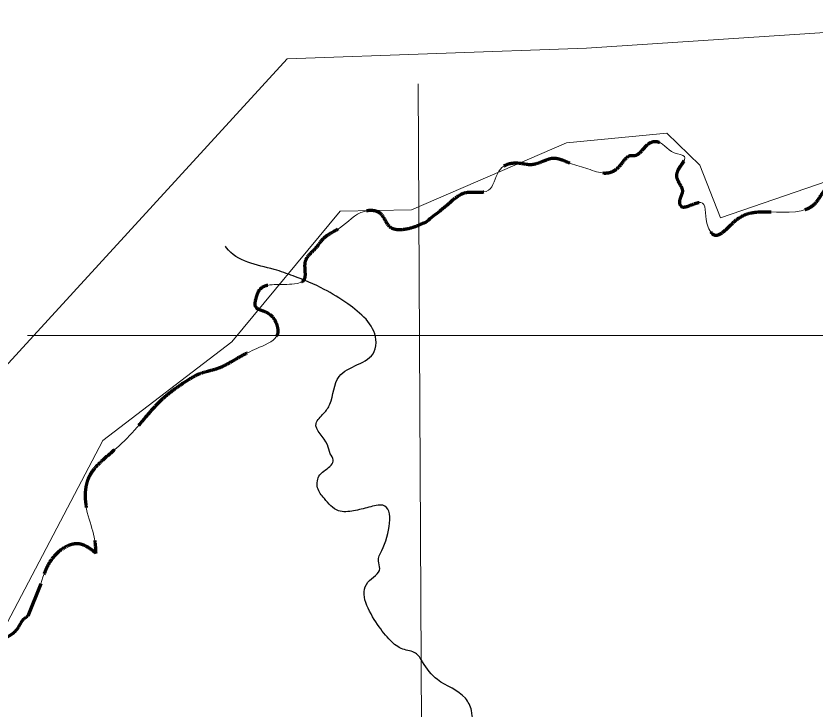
# Model space of a CAD drawing. Extents: x 553962 to 842807, y 8883888 to 9032388.
# Drawn here: x 820575 to 827564, y 9018461 to 9024525 of the extents above; entities that cross this region are included whole.
import ezdxf

# ---------------------------------------------------------------- set-up
doc = ezdxf.new("R2010")
doc.units = 0
doc.header["$LTSCALE"] = 200
doc.linetypes.add('LONG_DASH_SHORT_DASH', pattern=[9.9, 6, -1.2, 1.5, -1.2])
doc.linetypes.add('MEDIUM_DASHED', pattern=[4.5, 3, -1.5])
doc.layers.add('1', color=7, linetype='Continuous', lineweight=13)

msp = doc.modelspace()

# ---------------------------------------------------------------- linework, layer by layer
at = {"layer": '1'}
for p, q in [((824091.2, 9023931.5), (824192.9, 9004473.2)), ((824091.2, 9023931.5), (824192.9, 9004473.2)), ((820675.2, 9021729.5), (834679.2, 9021728.9)), ((820679.4, 9019273.4), (820792.6, 9019557))]:
    msp.add_line(p, q, dxfattribs=at)
at = {"layer": '1', "linetype": 'MEDIUM_DASHED', "lineweight": 70}
msp.add_line((820792.6, 9019557), (820679.4, 9019273.4), dxfattribs=at)
at = {"layer": '1'}
msp.add_lwpolyline([(820437.9, 9019099.1), (821334.5, 9020810.2), (822462.6, 9021673.8), (823409.1, 9022815.8), (824035.5, 9022829.7), (825390.5, 9023416.5), (826267.5, 9023500), (826555, 9023219.7), (826736, 9022760.1), (827668.6, 9023080.4), (828879.6, 9023748.9), (829547.8, 9023790.7), (829881.8, 9023456.4), (830480.4, 9023261.5), (833208.7, 9022941.1), (833566.4, 9024150.8), (829870.1, 9024525.3), (825565.6, 9024244.4), (822945.4, 9024150.8), (819904.2, 9020827.2)], dxfattribs=at)
at = {"layer": '1', "lineweight": 25}
for points in [[(834097.2, 9024059.8), (833987.3, 9023033.7), (831789.3, 9018856), (827539.7, 9013908.7), (823583.1, 9008961.4), (821092, 9005956.4), (819956.3, 9004124.1)], [(834097.2, 9024059.8), (833987.3, 9023033.7), (831789.3, 9018856), (827539.7, 9013908.7), (823583.1, 9008961.4), (821092, 9005956.4), (819956.3, 9004124.1)], [(826350.5, 9015118.9), (826291.8, 9015173), (826131.4, 9015173), (826054.1, 9015218.5), (826013.4, 9015261.9), (825995.1, 9015274.3), (825984.7, 9015350.9), (825941.6, 9015493.7), (825935.2, 9015609.6), (825847.7, 9015682.1), (825798.8, 9015725.5), (825774.2, 9015806.2), (825731.4, 9015866.2), (825715, 9015924.2), (825749.4, 9015980.1), (825838.3, 9016116.7), (825884.8, 9016205.7), (825886.5, 9016298.8), (825758.4, 9016383.7), (825709.3, 9016493.3), (825713.2, 9016551.3), (825724.9, 9016702.4), (825720.8, 9016741.7), (825740.8, 9016836.9), (825720.3, 9016905.2), (825671.3, 9016979.7), (825622.6, 9016985.9), (825588, 9017027.3), (825530.8, 9017122.5), (825571.3, 9017186.7), (825562.9, 9017279.8), (825623.5, 9017383.3), (825635.5, 9017433), (825505, 9017627.5), (825492.7, 9017679.2), (825547.5, 9017683.4), (825398.7, 9017875.8), (825168.9, 9018002.1), (825055.2, 9018018.6), (824735.7, 9018237.9), (824577, 9018355.9), (824558.5, 9018446.9), (824505.4, 9018554.6), (824261.3, 9018718), (824130.9, 9018873.2), (824069.7, 9018949.8), (823958, 9018985), (823850.2, 9019059.5), (823738.1, 9019200.2), (823653.7, 9019570.6), (823756.9, 9019690.7), (823744.6, 9019754.8), (823774.8, 9019848), (823783.8, 9020243.3), (823662, 9020226.7), (823528.1, 9020195.6), (823396.1, 9020195.6), (823271.9, 9020303.2), (823212.8, 9020396.4), (823232.8, 9020510.2), (823283.4, 9020553.7), (823350.1, 9020640.6), (823323.6, 9020694.4), (823299, 9020773.1), (823199, 9020959.3), (823267.7, 9021048.3), (823320.3, 9021127), (823400.8, 9021371.2), (823708.8, 9021588.6), (823722.7, 9021694.1), (823476.1, 9022006.6), (823270.7, 9022132.8), (823000.3, 9022250.7), (822833.6, 9022306.6), (822416.8, 9022497), (822406.7, 9022511.4)], [(826350.5, 9015118.9), (826291.8, 9015173), (826131.4, 9015173), (826054.1, 9015218.5), (826013.4, 9015261.9), (825995.1, 9015274.3), (825984.7, 9015350.9), (825941.6, 9015493.7), (825935.2, 9015609.6), (825847.7, 9015682.1), (825798.8, 9015725.5), (825774.2, 9015806.2), (825731.4, 9015866.2), (825715, 9015924.2), (825749.4, 9015980.1), (825838.3, 9016116.7), (825884.8, 9016205.7), (825886.5, 9016298.8), (825758.4, 9016383.7), (825709.3, 9016493.3), (825713.2, 9016551.3), (825724.9, 9016702.4), (825720.8, 9016741.7), (825740.8, 9016836.9), (825720.3, 9016905.2), (825671.3, 9016979.7), (825622.6, 9016985.9), (825588, 9017027.3), (825530.8, 9017122.5), (825571.3, 9017186.7), (825562.9, 9017279.8), (825623.5, 9017383.3), (825635.5, 9017433), (825505, 9017627.5), (825492.7, 9017679.2), (825547.5, 9017683.4), (825398.7, 9017875.8), (825168.9, 9018002.1), (825055.2, 9018018.6), (824735.7, 9018237.9), (824577, 9018355.9), (824558.5, 9018446.9), (824505.4, 9018554.6), (824261.3, 9018718), (824130.9, 9018873.2), (824069.7, 9018949.8), (823958, 9018985), (823850.2, 9019059.5), (823738.1, 9019200.2), (823653.7, 9019570.6), (823756.9, 9019690.7), (823744.6, 9019754.8), (823774.8, 9019848), (823783.8, 9020243.3), (823662, 9020226.7), (823528.1, 9020195.6), (823396.1, 9020195.6), (823271.9, 9020303.2), (823212.8, 9020396.4), (823232.8, 9020510.2), (823283.4, 9020553.7), (823350.1, 9020640.6), (823323.6, 9020694.4), (823299, 9020773.1), (823199, 9020959.3), (823267.7, 9021048.3), (823320.3, 9021127), (823400.8, 9021371.2), (823708.8, 9021588.6), (823722.7, 9021694.1), (823476.1, 9022006.6), (823270.7, 9022132.8), (823000.3, 9022250.7), (822833.6, 9022306.6), (822416.8, 9022497), (822406.7, 9022511.4)]]:
    msp.add_spline(points, degree=3, dxfattribs=at)
at = {"layer": '1', "linetype": 'MEDIUM_DASHED', "lineweight": 70}
for points in [[(824156.1, 9022719.4), (824383.1, 9022903.4), (824502.1, 9022978.7), (824708.5, 9023000.2), (824798.9, 9023167), (824858.4, 9023221.4), (824990.6, 9023236.4), (825077, 9023226.2), (825208.9, 9023264.2), (825260.9, 9023281), (825423.8, 9023235.7), (825576.7, 9023188.3), (825653.2, 9023161.5), (825781.6, 9023159.8), (825888.9, 9023253.8), (825946.5, 9023304), (825982.6, 9023304.1), (826052.2, 9023350.2), (826145.7, 9023425.4), (826169.7, 9023427.6), (826332.5, 9023328.2), (826423, 9023295.8), (826351.9, 9023134), (826403.6, 9022991.6), (826377.7, 9022894.5), (826384.2, 9022868.6), (826565.3, 9022894.5), (826617.1, 9022713.3), (826681.7, 9022609.7), (826882.2, 9022745.6), (827173.3, 9022810.4), (827567.8, 9022888.1), (827658.4, 9023011), (827742.5, 9023069.3), (827923.6, 9023153.4), (828256.3, 9023324.4), (828362.4, 9023439.8), (828580.5, 9023506.5), (828713.9, 9023625), (829068.4, 9023697.2), (829288.3, 9023703.7), (829399.3, 9023645.8), (829622.7, 9023714.2), (829717.2, 9023490.2), (829863.6, 9023443.2), (830270.8, 9023289.6), (830364.2, 9023364.1), (830428.4, 9023430.1)], [(824156.1, 9022719.4), (824383.1, 9022903.4), (824502.1, 9022978.7), (824708.5, 9023000.2), (824798.9, 9023167), (824858.4, 9023221.4), (824990.6, 9023236.4), (825077, 9023226.2), (825208.9, 9023264.2), (825260.9, 9023281), (825423.8, 9023235.7), (825576.7, 9023188.3), (825653.2, 9023161.5), (825781.6, 9023159.8), (825888.9, 9023253.8), (825946.5, 9023304), (825982.6, 9023304.1), (826052.2, 9023350.2), (826145.7, 9023425.4), (826169.7, 9023427.6), (826332.5, 9023328.2), (826423, 9023295.8), (826351.9, 9023134), (826403.6, 9022991.6), (826377.7, 9022894.5), (826384.2, 9022868.6), (826565.3, 9022894.5), (826617.1, 9022713.3), (826681.7, 9022609.7), (826882.2, 9022745.6), (827173.3, 9022810.4), (827567.8, 9022888.1), (827658.4, 9023011), (827742.5, 9023069.3), (827923.6, 9023153.4), (828256.3, 9023324.4), (828362.4, 9023439.8), (828580.5, 9023506.5), (828713.9, 9023625), (829068.4, 9023697.2), (829288.3, 9023703.7), (829399.3, 9023645.8), (829622.7, 9023714.2), (829717.2, 9023490.2), (829863.6, 9023443.2), (830270.8, 9023289.6), (830364.2, 9023364.1), (830428.4, 9023430.1)], [(824156.1, 9022719.4), (823942.2, 9022654.1), (823855.8, 9022670.5), (823762.1, 9022797.2), (823623.5, 9022815.5), (823404.6, 9022669.1), (823261.2, 9022574.9), (823195.9, 9022493.5), (823103, 9022372.4), (823082.8, 9022203.7), (823032.9, 9022184.8), (822854.5, 9022175.9), (822710.6, 9022135.8), (822671.4, 9022048.2), (822666.1, 9021987.8), (822767, 9021932), (822852.3, 9021832.3), (822863.3, 9021747), (822704.2, 9021625.7), (822540.6, 9021546), (822331.2, 9021437.1), (822169.3, 9021388.7), (822087.6, 9021344.7)], [(824156.1, 9022719.4), (823942.2, 9022654.1), (823855.8, 9022670.5), (823762.1, 9022797.2), (823623.5, 9022815.5), (823404.6, 9022669.1), (823261.2, 9022574.9), (823195.9, 9022493.5), (823103, 9022372.4), (823082.8, 9022203.7), (823032.9, 9022184.8), (822854.5, 9022175.9), (822710.6, 9022135.8), (822671.4, 9022048.2), (822666.1, 9021987.8), (822767, 9021932), (822852.3, 9021832.3), (822863.3, 9021747), (822704.2, 9021625.7), (822540.6, 9021546), (822331.2, 9021437.1), (822169.3, 9021388.7), (822087.6, 9021344.7)], [(824156.1, 9022719.4), (823942.2, 9022654.1), (823855.8, 9022670.5), (823762.1, 9022797.2), (823623.5, 9022815.5), (823404.6, 9022669.1), (823261.2, 9022574.9), (823195.9, 9022493.5), (823103, 9022372.4), (823082.8, 9022203.7), (823032.9, 9022184.8), (822854.5, 9022175.9), (822710.6, 9022135.8), (822671.4, 9022048.2), (822666.1, 9021987.8), (822767, 9021932), (822852.3, 9021832.3), (822863.3, 9021747), (822704.2, 9021625.7), (822540.6, 9021546), (822331.2, 9021437.1), (822169.3, 9021388.7), (822087.6, 9021344.7)], [(824156.1, 9022719.4), (823942.2, 9022654.1), (823855.8, 9022670.5), (823762.1, 9022797.2), (823623.5, 9022815.5), (823404.6, 9022669.1), (823261.2, 9022574.9), (823195.9, 9022493.5), (823103, 9022372.4), (823082.8, 9022203.7), (823032.9, 9022184.8), (822854.5, 9022175.9), (822710.6, 9022135.8), (822671.4, 9022048.2), (822666.1, 9021987.8), (822767, 9021932), (822852.3, 9021832.3), (822863.3, 9021747), (822704.2, 9021625.7), (822540.6, 9021546), (822331.2, 9021437.1), (822169.3, 9021388.7), (822087.6, 9021344.7)], [(822087.6, 9021344.7), (821874.7, 9021189.9), (821524, 9020807.7), (821331.4, 9020636.3), (821214.6, 9020494.4), (821180.7, 9020300.6), (821231.4, 9020065.5), (821258.6, 9019965.6), (821272.2, 9019822)], [(822087.6, 9021344.7), (821874.7, 9021189.9), (821524, 9020807.7), (821331.4, 9020636.3), (821214.6, 9020494.4), (821180.7, 9020300.6), (821231.4, 9020065.5), (821258.6, 9019965.6), (821272.2, 9019822)], [(821271.6, 9019827.8), (821127.8, 9019905.3), (820894.6, 9019780.2), (820792.6, 9019557)]]:
    msp.add_spline(points, degree=3, dxfattribs=at)
at = {"layer": '1'}
for points in [[(824156.1, 9022719.4), (824383.1, 9022903.4), (824502.1, 9022978.7), (824708.5, 9023000.2), (824798.9, 9023167), (824858.4, 9023221.4), (824990.6, 9023236.4), (825077, 9023226.2), (825208.9, 9023264.2), (825260.9, 9023281), (825423.8, 9023235.7), (825576.7, 9023188.3), (825653.2, 9023161.5), (825781.6, 9023159.8), (825888.9, 9023253.8), (825946.5, 9023304), (825982.6, 9023304.1), (826052.2, 9023350.2), (826145.7, 9023425.4), (826169.7, 9023427.6), (826332.5, 9023328.2), (826423, 9023295.8), (826351.9, 9023134), (826403.6, 9022991.6), (826377.7, 9022894.5), (826384.2, 9022868.6), (826565.3, 9022894.5), (826617.1, 9022713.3), (826681.7, 9022609.7), (826882.2, 9022745.6), (827173.3, 9022810.4), (827567.8, 9022888.1), (827658.4, 9023011), (827742.5, 9023069.3), (827923.6, 9023153.4), (828256.3, 9023324.4), (828362.4, 9023439.8), (828580.5, 9023506.5), (828713.9, 9023625), (829068.4, 9023697.2), (829288.3, 9023703.7), (829399.3, 9023645.8), (829622.7, 9023714.2), (829717.2, 9023490.2), (829863.6, 9023443.2), (830270.8, 9023289.6), (830364.2, 9023364.1), (830428.4, 9023430.1)], [(822087.6, 9021344.7), (822169.3, 9021388.7), (822331.2, 9021437.1), (822540.6, 9021546), (822704.2, 9021625.7), (822863.3, 9021747), (822852.3, 9021832.3), (822767, 9021932), (822666.1, 9021987.8), (822671.4, 9022048.2), (822710.6, 9022135.8), (822854.5, 9022175.9), (823032.9, 9022184.8), (823082.8, 9022203.7), (823103, 9022372.4), (823195.9, 9022493.5), (823261.2, 9022574.9), (823404.6, 9022669.1), (823623.5, 9022815.5), (823762.1, 9022797.2), (823855.8, 9022670.5), (823942.2, 9022654.1), (824156.1, 9022719.4)], [(821271.6, 9019827.8), (821258.6, 9019965.6), (821231.4, 9020065.5), (821180.7, 9020300.6), (821214.6, 9020494.4), (821331.4, 9020636.3), (821524, 9020807.7), (821874.7, 9021189.9), (822087.6, 9021344.7)], [(820792.6, 9019557), (820894.6, 9019780.2), (821127.8, 9019905.3), (821271.6, 9019827.8)], [(818850.3, 9018572.6), (818906.5, 9018648.6), (818987.7, 9018660), (819078.4, 9018749.4), (819085.1, 9018825), (819093.3, 9018904.3), (819103.6, 9018969.5), (819119.5, 9019002.6), (819199.4, 9019062.8), (819339.7, 9019168), (819405.5, 9019223.3), (819506.7, 9019279.2), (819587.9, 9019286.8), (819693.9, 9019217), (819801.8, 9019174), (819869.8, 9019162.6), (819979.3, 9019135), (820044.6, 9019113.3), (820127.4, 9019081.1), (820188.6, 9019041.6), (820274.1, 9019019.6), (820356, 9019002.7), (820447.2, 9019064), (820519, 9019102.5), (820596.6, 9019176.8), (820628.2, 9019231.4), (820665.7, 9019265.3), (820679.4, 9019273.4)]]:
    msp.add_spline(points, degree=3, dxfattribs=at)
at = {"layer": '1', "linetype": 'LONG_DASH_SHORT_DASH', "lineweight": 60}
msp.add_spline([(818850.3, 9018572.6), (818906.5, 9018648.6), (818987.7, 9018660), (819078.4, 9018749.4), (819085.1, 9018825), (819093.3, 9018904.3), (819103.6, 9018969.5), (819119.5, 9019002.6), (819199.4, 9019062.8), (819339.7, 9019168), (819405.5, 9019223.3), (819506.7, 9019279.2), (819587.9, 9019286.8), (819693.9, 9019217), (819801.8, 9019174), (819869.8, 9019162.6), (819979.3, 9019135), (820044.6, 9019113.3), (820127.4, 9019081.1), (820188.6, 9019041.6), (820274.1, 9019019.6), (820356, 9019002.7), (820447.2, 9019064), (820519, 9019102.5), (820596.6, 9019176.8), (820628.2, 9019231.4), (820665.7, 9019265.3), (820679.4, 9019273.4)], degree=3, dxfattribs=at)
msp.add_spline([(818850.3, 9018572.6), (818906.5, 9018648.6), (818987.7, 9018660), (819078.4, 9018749.4), (819085.1, 9018825), (819093.3, 9018904.3), (819103.6, 9018969.5), (819119.5, 9019002.6), (819199.4, 9019062.8), (819339.7, 9019168), (819405.5, 9019223.3), (819506.7, 9019279.2), (819587.9, 9019286.8), (819693.9, 9019217), (819801.8, 9019174), (819869.8, 9019162.6), (819979.3, 9019135), (820044.6, 9019113.3), (820127.4, 9019081.1), (820188.6, 9019041.6), (820274.1, 9019019.6), (820356, 9019002.7), (820447.2, 9019064), (820519, 9019102.5), (820596.6, 9019176.8), (820628.2, 9019231.4), (820665.7, 9019265.3), (820679.4, 9019273.4)], degree=3, dxfattribs=at)

doc.saveas('drawing.dxf')
